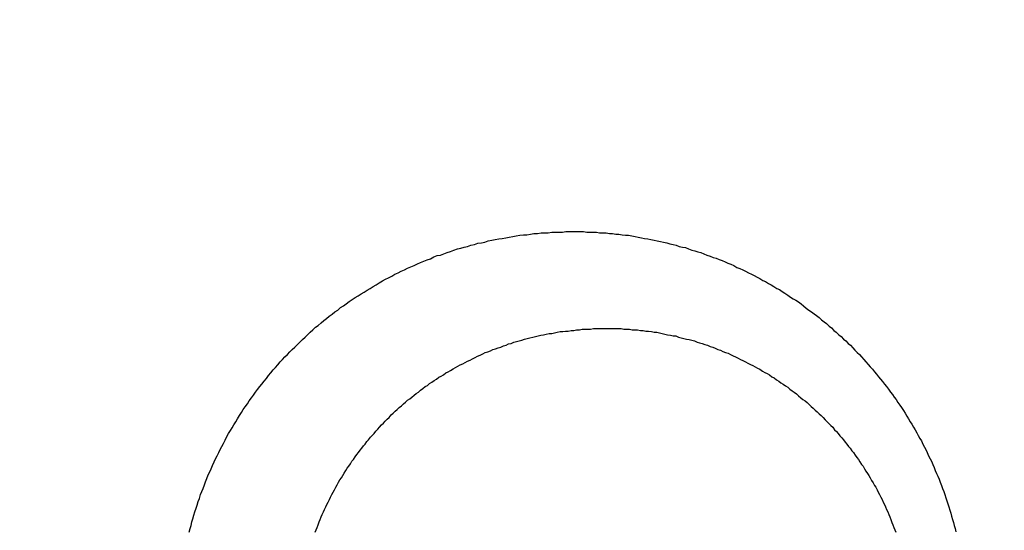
# Model space of a CAD drawing. Header units: millimetres. Extents: x -604189 to 881711, y -381903 to -7297.
# Tile 872 of 1056: x -558635 to -558619, y -165465 to -165457. Entities that reach past the tile are written whole.
import ezdxf

# ---------------------------------------------------------------- set-up
doc = ezdxf.new("R2010")
doc.units = ezdxf.units.MM
doc.header["$LTSCALE"] = 100
doc.linetypes.add('0.5_0.5', pattern=[1, 0.5, -0.5])
doc.linetypes.add('ACAD_ISO04W100', pattern=[30.5, 24, -3, 0.5, -3])
doc.layers.get('Defpoints').update_dxf_attribs({"color": 30})
doc.layers.add('OPIS', color=7, linetype='Continuous')
doc.layers.add('strop osie', color=80, linetype='ACAD_ISO04W100', lineweight=5)
doc.styles.get("Standard").update_dxf_attribs({"font": 'romans.shx', "width": 0.5})
doc.dimstyles.new('1 50', dxfattribs={"dimtxt": 150, "dimasz": 80, "dimexe": 1, "dimexo": 1, "dimgap": 20, "dimtad": 1, "dimdec": 0, "dimlfac": 0.1, "dimtxsty": 'Standard', "dimblk": 'ARCHTICK', "dimcen": 200, "dimclrd": 2, "dimadec": 1, "dimazin": 0, "dimtfac": 1, "dimtdec": 0, "dimtmove": 0, "dimatfit": 3, "dimldrblk": 'ARCHTICK', "dimfxl": 120, "dimfxlon": 1, "dimtfill": 1, "dimarcsym": 0})

# ---------------------------------------------------------------- blocks, each defined once
blk = doc.blocks.new('_ArchTick')
at = {"layer": 'strop osie', "color": 0, "const_width": 0.15}
blk.add_lwpolyline([(-0.5, -0.5), (0.5, 0.5)], dxfattribs=at)
blk = doc.blocks.new('*D3294')
at = {"layer": 'Defpoints', "color": 0, "linetype": 'ByBlock', "lineweight": 5, "transparency": 16777216}
for p in [(-595783.126, -159420.303), (-593748.924, -159420.303), (-552118.935, -179940.303)]:
    blk.add_point(p, dxfattribs=at)
at = {"layer": 'OPIS', "color": 0, "linetype": 'Continuous', "lineweight": -2, "transparency": 16777216}
for p, q in [((-595723.126, -159420.303), (-595784.126, -159420.303)), ((-595723.126, -179940.303), (-595784.126, -179940.303))]:
    blk.add_line(p, q, dxfattribs=at)
at = {"layer": 'OPIS', "color": 2, "lineweight": -2, "transparency": 16777216}
blk.add_line((-595783.126, -179940.303), (-595783.126, -159420.303), dxfattribs=at)
at = {"layer": 'OPIS', "color": 2, "linetype": 'ByBlock', "lineweight": -2, "transparency": 16777216, "xscale": 80, "yscale": 80, "zscale": 80}
for p, rotation in [((-595783.126, -159420.303), 90), ((-595783.126, -179940.303), 270)]:
    blk.add_blockref('_ArchTick', p, dxfattribs=dict(at, rotation=rotation))
at = {"layer": 'OPIS', "color": 0, "linetype": 'ByBlock', "lineweight": 13, "transparency": 16777216, "insert": (-595878.126, -169680.303), "char_height": 150, "attachment_point": 5, "rotation": 90, "bg_fill": 3, "box_fill_scale": 1.1, "bg_fill_color": 256, "bg_fill_true_color": 13158600, "bg_fill_transparency": 0}
blk.add_mtext('2052', dxfattribs=at)

msp = doc.modelspace()

# ---------------------------------------------------------------- hatches: boundary and pattern name
at = {"layer": 'OPIS', "linetype": 'ByBlock', "lineweight": 15}
h = msp.add_hatch(dxfattribs=at)
h.set_pattern_fill('ANSI37', color=0, scale=80, angle=45)
h.set_pattern_definition([(90, (-306927.96, 32475.8), (-254, 0), []), (180, (-306927.96, 32475.8), (-3e-14, -254), [])])
h.paths.add_polyline_path([(-559745.616, -168470.303), (-559845.616, -168470.303), (-559845.616, -168410.303), (-559745.616, -168410.303), (-559745.616, -168350.303), (-560845.616, -168350.303), (-560845.616, -168410.303), (-560745.616, -168410.303), (-560745.616, -168470.303, 0.267949), (-560295.616, -169249.726), (-560295.616, -169481.184, -0.414214), (-559952.679, -169824.121, -1), (-560638.553, -169824.121, -0.414214), (-560295.616, -169481.184), (-560295.616, -169249.726, -0.267949), (-560745.616, -168470.303), (-560845.616, -168470.303), (-560845.616, -168350.303), (-561118.924, -168350.303), (-561118.924, -172095.291), (-559553.922, -172095.29), (-559553.924, -168350.303), (-559745.616, -168350.303)])
h.paths.add_polyline_path([(-560989.238, -171970.288), (-560989.238, -171369.43), (-560514.238, -171369.43, -0.414232), (-560506.238, -171377.43), (-560506.238, -171961.436, -0.403374), (-560513.94, -171969.43), (-560989.238, -171969.43), (-560998.924, -171970.288)], flags=16)
h.paths.add_polyline_path([(-560569.238, -171447.43), (-560569.238, -171891.43, -0.414209), (-560619.237, -171941.43), (-560824.236, -171941.432, -0.414225), (-560874.238, -171891.432), (-560874.238, -171447.432, -0.414209), (-560824.238, -171397.432), (-560619.238, -171397.43, -0.414216)], flags=0)
h.paths.add_polyline_path([(-560754.738, -171692.272), (-560768.264, -171689.534), (-560778.52, -171674.091), (-560777.58, -171669.433), (-560791.338, -171669.433), (-560788.513, -171683.421), (-560780.618, -171695.311), (-560768.728, -171703.206), (-560754.738, -171706.031)], flags=0)
h.paths.add_polyline_path([(-560926.538, -171669.432), (-560944.038, -171669.432), (-560944.038, -171669.432), (-560938.912, -171681.806), (-560926.538, -171686.932)], flags=0)
h.paths.add_polyline_path([(-559553.926, -164304.92), (-559553.926, -164080.303), (-560998.924, -164080.303), (-560998.924, -164130.303), (-561051.758, -164130.303), (-561051.758, -164230.303), (-561112.409, -164230.303), (-561118.259, -165128.236), (-561111.758, -165130.303), (-561051.758, -165130.303), (-561051.758, -165230.303), (-560998.924, -165230.303), (-560998.924, -165930.303), (-560968.924, -165930.303), (-559691.758, -165930.303), (-559691.758, -166884.924, -0.259771), (-560368.468, -166480.303), (-560576.781, -166480.303, -0.694758), (-561118.924, -166682.141), (-561118.924, -167150.303), (-559553.924, -167150.303), (-559553.925, -165742.585, -0.501722), (-560517.887, -165023.753, -0.501722)])
h.paths.add_polyline_path([(-561051.758, -166930.303), (-561051.758, -167030.303), (-561111.758, -167030.303), (-561111.758, -166930.303)], flags=16)
h.paths.add_polyline_path([(-559553.926, -164304.92, 0.501722), (-560517.887, -165023.753, 0.501722), (-559553.925, -165742.585)], flags=17)
h.paths.add_polyline_path([(-559017.887, -165023.753, 0.331805), (-559553.926, -164304.92), (-559553.925, -165742.585, 0.331804)], flags=17)
h.paths.add_polyline_path([(-558393.92, -165930.303), (-559553.925, -165930.303), (-559553.924, -167030.303), (-558393.92, -167030.303)])
edge = h.paths.add_edge_path(flags=16)
edge.add_ellipse((-558869.257, -166529.058), major_axis=(0, 174.945), ratio=0.835608, start_angle=0, end_angle=180, ccw=False)
edge.add_line((-558869.023, -166354.089), (-558868.837, -166354.113))
edge.add_line((-558868.837, -166354.113), (-558551.758, -166354.113))
edge.add_ellipse((-558534.042, -166361.126), major_axis=(0, 22.068), ratio=0.905257, start_angle=0, end_angle=83.7318, ccw=False)
edge.add_line((-558534.042, -166339.058), (-558415.442, -166339.058))
edge.add_line((-558415.442, -166339.058), (-558415.442, -166719.058))
edge.add_line((-558415.442, -166719.058), (-558534.042, -166719.058))
edge.add_ellipse((-558534.042, -166696.99), major_axis=(0, 22.068), ratio=0.905257, start_angle=108.5291, end_angle=180, ccw=False)
edge.add_line((-558552.984, -166704.003), (-558869.257, -166704.003))
edge = h.paths.add_edge_path(flags=16)
edge.add_ellipse((-558655.149, -165473.071), major_axis=(119.577, 0), ratio=0.9754616, start_angle=134.53493, end_angle=225.46507, ccw=False)
edge.add_ellipse((-558571.362, -165553.094), major_axis=(-236.828, 0), ratio=0.9754616, start_angle=293.07706, end_angle=315.06459, ccw=False)
edge.add_ellipse((-558581.121, -165519.064), major_axis=(-200.962, 0), ratio=0.9754616, start_angle=268.86913, end_angle=294.41602, ccw=False)
edge.add_line((-558577.155, -165323.071), (-558434.725, -165323.071))
edge.add_line((-558434.725, -165323.071), (-558434.725, -165623.07))
edge.add_line((-558434.725, -165623.07), (-558577.155, -165623.07))
edge.add_ellipse((-558581.121, -165427.077), major_axis=(200.962, 0), ratio=0.9754616, start_angle=245.58398, end_angle=271.13087, ccw=False)
edge.add_ellipse((-558571.362, -165393.047), major_axis=(-236.828, 0), ratio=0.9754616, start_angle=404.93541, end_angle=426.92294, ccw=False)
h.paths.add_polyline_path([(-559691.758, -166075.303), (-560476.988, -166075.303, 0.131652), (-560368.468, -166480.303), (-559691.758, -166480.303)], flags=17)
h.paths.add_polyline_path([(-560476.988, -166075.303), (-559691.758, -166075.303), (-559691.758, -165930.303), (-560991.758, -165930.303), (-561051.758, -165930.303), (-561051.758, -166030.303), (-561118.924, -166030.303), (-561118.924, -166278.466, -0.694758), (-560576.781, -166480.303), (-560368.468, -166480.303, -0.131652)], flags=17)
h.paths.add_polyline_path([(-571773.92, -161590.543), (-574108.188, -161590.543), (-574098.917, -166615.286), (-571773.92, -166615.284)])
h.paths.add_polyline_path([(-559933.216, -164919.201), (-558639.203, -164919.201), (-558639.203, -164793.34), (-559933.216, -164793.34)], flags=25)
h.paths.add_polyline_path([(-560038.72, -166687.588), (-559732.99, -166687.588), (-559732.99, -166284.59), (-560038.72, -166284.59)], flags=25)
h.paths.add_polyline_path([(-559928.871, -165007.1), (-559413.75, -165007.1), (-559413.75, -164907.76), (-559928.871, -164907.76)], flags=9)
h.paths.add_polyline_path([(-559933.216, -164919.201), (-558639.203, -164919.201), (-558639.203, -164793.34), (-559933.216, -164793.34)], flags=25)
h.paths.add_polyline_path([(-560330.859, -165014.578), (-559994.182, -165014.578), (-559994.182, -164899.195), (-560330.859, -164899.195)], flags=24)
h.paths.add_polyline_path([(-560290.204, -164902.837), (-560108.354, -164902.837), (-560108.354, -164804.807), (-560290.204, -164804.807)], flags=24)
h.paths.add_polyline_path([(-560498.866, -166997.342), (-559983.744, -166997.342), (-559983.744, -166898.002), (-560498.866, -166898.002)], flags=24)
h.paths.add_polyline_path([(-560498.79, -166887.342), (-559655.724, -166887.342), (-559655.724, -166788.002), (-560498.79, -166788.002)], flags=24)
h.paths.add_polyline_path([(-560900.853, -167004.82), (-560564.177, -167004.82), (-560564.177, -166889.437), (-560900.853, -166889.437)], flags=24)
h.paths.add_polyline_path([(-560860.199, -166893.079), (-560678.349, -166893.079), (-560678.349, -166795.049), (-560860.199, -166795.049)], flags=24)
h.paths.add_polyline_path([(-560525.168, -170610.564), (-560010.047, -170610.564), (-560010.047, -170511.224), (-560525.168, -170511.224)], flags=24)
h.paths.add_polyline_path([(-560529.513, -170522.665), (-559444.307, -170522.665), (-559444.307, -170396.804), (-560529.513, -170396.804)], flags=9)
h.paths.add_polyline_path([(-560927.156, -170618.042), (-560590.479, -170618.042), (-560590.479, -170502.659), (-560927.156, -170502.659)], flags=24)
h.paths.add_polyline_path([(-560886.501, -170506.301), (-560704.651, -170506.301), (-560704.651, -170408.271), (-560886.501, -170408.271)], flags=24)
h.paths.add_polyline_path([(-560065.3, -168940.358), (-560065.3, -168600.658), (-560513.076, -168600.658), (-560513.076, -168940.358)], flags=24)
h.paths.add_polyline_path([(-559111.526, -164087.386), (-558760.99, -164087.386), (-558760.815, -164093.192), (-558760.644, -164098.997), (-558760.476, -164104.803), (-558760.311, -164110.608), (-558760.15, -164116.414), (-558759.991, -164122.22), (-558759.835, -164128.025), (-558759.683, -164133.831), (-558759.534, -164139.637), (-558759.387, -164145.443), (-558759.244, -164151.25), (-558759.104, -164157.056), (-558758.967, -164162.862), (-558758.833, -164168.669), (-558758.702, -164174.475), (-558758.575, -164180.282), (-558758.45, -164186.088), (-558758.328, -164191.895), (-558758.21, -164197.701), (-558758.094, -164203.508), (-558757.982, -164209.315), (-558757.872, -164215.122), (-558757.766, -164220.929), (-558757.663, -164226.736), (-558757.563, -164232.543), (-558757.465, -164238.35), (-558757.371, -164244.157), (-558757.28, -164249.965), (-558757.192, -164255.772), (-558757.107, -164261.579), (-558757.025, -164267.387), (-558756.946, -164273.194), (-558756.87, -164279.001), (-558756.797, -164284.809), (-558756.728, -164290.616), (-558756.661, -164296.424), (-558756.598, -164302.232), (-558756.538, -164308.039), (-558756.482, -164313.847), (-558756.428, -164319.654), (-558756.378, -164325.462), (-558756.332, -164331.27), (-558756.288, -164337.078), (-558756.248, -164342.885), (-558756.212, -164348.693), (-558756.178, -164354.501), (-558756.147, -164360.309), (-558756.118, -164366.117), (-558756.091, -164371.925), (-558756.066, -164377.733), (-558756.042, -164383.541), (-558756.02, -164389.348), (-558756.004, -164395.156), (-558755.999, -164400.964), (-558756.007, -164406.772), (-558756.031, -164412.58), (-558756.073, -164418.388), (-558756.132, -164424.195), (-558756.21, -164430.003), (-558756.308, -164435.81), (-558756.425, -164441.617), (-558756.562, -164447.423), (-558756.72, -164453.229), (-558756.898, -164459.034), (-558757.098, -164464.838), (-558757.32, -164470.642), (-558757.565, -164476.445), (-558757.837, -164482.247), (-558758.138, -164488.047), (-558758.47, -164493.845), (-558758.837, -164499.642), (-558759.241, -164505.435), (-558759.684, -164511.226), (-558760.175, -164517.014), (-558760.725, -164522.795), (-558761.35, -164528.569), (-558762.06, -164534.333), (-558762.874, -164540.084), (-558763.809, -164545.816), (-558764.883, -164551.524), (-558766.116, -164557.201), (-558767.538, -164562.832), (-558769.177, -164568.402), (-558771.062, -164573.894), (-558773.233, -164579.28), (-558775.735, -164584.521), (-558778.61, -164589.566), (-558781.897, -164594.354), (-558785.628, -164598.798), (-558789.808, -164602.827), (-558794.374, -164606.413), (-558799.255, -164609.556), (-558804.382, -164612.284), (-558809.694, -164614.629), (-558815.143, -164616.63), (-558820.694, -164618.326), (-558826.325, -164619.753), (-558832.011, -164620.95), (-558837.732, -164621.95), (-558843.479, -164622.786), (-558849.244, -164623.49), (-558855.021, -164624.092), (-558860.805, -164624.612), (-558866.595, -164625.056), (-558872.391, -164625.431), (-558878.19, -164625.744), (-558883.993, -164625.999), (-558889.798, -164626.204), (-558895.604, -164626.363), (-558901.411, -164626.484), (-558907.218, -164626.57), (-558913.026, -164626.629), (-558918.834, -164626.664), (-558924.642, -164626.683), (-558930.45, -164626.69), (-558936.258, -164626.691), (-558941.521, -164626.69), (-558946.785, -164626.685), (-558952.048, -164626.672), (-558957.312, -164626.645), (-558962.575, -164626.602), (-558967.838, -164626.537), (-558973.1, -164626.447), (-558978.362, -164626.327), (-558983.623, -164626.174), (-558988.883, -164625.983), (-558994.142, -164625.75), (-558999.398, -164625.47), (-559004.651, -164625.141), (-559009.9, -164624.756), (-559015.145, -164624.311), (-559020.383, -164623.802), (-559025.614, -164623.22), (-559030.834, -164622.543), (-559036.037, -164621.747), (-559041.216, -164620.812), (-559046.364, -164619.713), (-559051.466, -164618.424), (-559056.508, -164616.915), (-559061.47, -164615.16), (-559066.326, -164613.131), (-559071.043, -164610.799), (-559075.583, -164608.137), (-559079.894, -164605.121), (-559083.925, -164601.738), (-559087.622, -164597.995), (-559090.945, -164593.918), (-559093.905, -164589.566), (-559096.527, -164585.003), (-559098.839, -164580.275), (-559100.873, -164575.422), (-559102.662, -164570.472), (-559104.238, -164565.45), (-559105.625, -164560.373), (-559106.843, -164555.253), (-559107.915, -164550.1), (-559108.86, -164544.923), (-559109.695, -164539.726), (-559110.431, -164534.514), (-559111.082, -164529.291), (-559111.66, -164524.059), (-559112.176, -164518.821), (-559112.639, -164513.578), (-559113.058, -164508.331), (-559113.442, -164503.082), (-559113.794, -164497.83), (-559114.116, -164492.577), (-559114.412, -164487.322), (-559114.682, -164482.065), (-559114.93, -164476.808), (-559115.157, -164471.549), (-559115.363, -164466.29), (-559115.551, -164461.03), (-559115.72, -164455.769), (-559115.872, -164450.508), (-559116.007, -164445.246), (-559116.125, -164439.984), (-559116.227, -164434.721), (-559116.313, -164429.459), (-559116.383, -164424.196), (-559116.438, -164418.933), (-559116.477, -164413.669), (-559116.503, -164408.406), (-559116.515, -164403.142), (-559116.515, -164397.879), (-559116.505, -164392.616), (-559116.488, -164387.352), (-559116.467, -164382.089), (-559116.445, -164376.825), (-559116.422, -164371.562), (-559116.398, -164366.299), (-559116.372, -164361.035), (-559116.344, -164355.772), (-559116.314, -164350.508), (-559116.282, -164345.245), (-559116.247, -164339.982), (-559116.21, -164334.718), (-559116.169, -164329.455), (-559116.126, -164324.192), (-559116.08, -164318.929), (-559116.032, -164313.665), (-559115.98, -164308.402), (-559115.926, -164303.139), (-559115.87, -164297.876), (-559115.811, -164292.613), (-559115.749, -164287.35), (-559115.684, -164282.087), (-559115.617, -164276.824), (-559115.547, -164271.561), (-559115.475, -164266.298), (-559115.4, -164261.035), (-559115.323, -164255.772), (-559115.244, -164250.509), (-559115.161, -164245.246), (-559115.077, -164239.984), (-559114.99, -164234.721), (-559114.9, -164229.458), (-559114.808, -164224.196), (-559114.713, -164218.933), (-559114.616, -164213.67), (-559114.517, -164208.408), (-559114.415, -164203.145), (-559114.31, -164197.883), (-559114.203, -164192.621), (-559114.093, -164187.358), (-559113.981, -164182.096), (-559113.866, -164176.834), (-559113.749, -164171.572), (-559113.629, -164166.31), (-559113.506, -164161.048), (-559113.382, -164155.786), (-559113.254, -164150.524), (-559113.124, -164145.262), (-559112.991, -164140), (-559112.856, -164134.739), (-559112.719, -164129.477), (-559112.578, -164124.215), (-559112.436, -164118.954), (-559112.29, -164113.692), (-559112.142, -164108.431), (-559111.992, -164103.17), (-559111.839, -164097.908), (-559111.684, -164092.647)])
edge = h.paths.add_edge_path()
edge.add_line((-558393.92, -164080.303), (-559553.926, -164080.303))
edge.add_line((-559553.926, -164080.303), (-559553.926, -164304.92))
edge.add_arc((-559767.887, -165023.753), 750, 0, 73.424314, ccw=False)
edge.add_arc((-559767.887, -165023.753), 750, -73.424255, 0, ccw=False)
edge.add_line((-559553.925, -165742.585), (-559553.925, -165830.303))
edge.add_line((-559553.925, -165830.303), (-558393.92, -165830.303))
edge.add_line((-558393.92, -165830.303), (-558393.92, -164080.303))

# ---------------------------------------------------------------- next in the draw order: dimensions: what is measured, and where the dimension line sits
at = {"layer": 'OPIS', "color": 0, "linetype": 'ByBlock', "lineweight": 13}
dim = msp.add_linear_dim(base=(-595783.126, -159420.303), p1=(-552118.935, -179940.303), p2=(-593748.924, -159420.303), angle=90, dimstyle='1 50', override={"dimtmove": 1, "dimfxl": 60, "dimarcsym": 1}, dxfattribs=at)
dim.commit()
dim.dimension.update_dxf_attribs({"geometry": '*D3294', "text_midpoint": (-595878.126, -169680.303)})

# ---------------------------------------------------------------- next in the draw order: hatches: boundary and pattern name
at = {"layer": 'OPIS', "linetype": '0.5_0.5', "lineweight": 13}
h = msp.add_hatch(dxfattribs=at)
h.set_pattern_fill('ANSI37', color=0, scale=130)
h.set_pattern_definition([(45, (-597218.54, 256668.8), (-291.85832, 291.85832), []), (135, (-597218.54, 256668.8), (-291.85832, -291.85832), [])])
edge = h.paths.add_edge_path(flags=16)
edge.add_line((-570958.916, -168985.281), (-571058.916, -168985.281))
edge.add_line((-571058.916, -168985.281), (-572598.916, -168985.281))
edge.add_line((-572598.916, -168985.281), (-572598.915, -170470.3))
edge.add_line((-572598.915, -170470.3), (-570825.763, -170470.3))
edge.add_arc((-570508.916, -170339.099), 342.937, 180, 202.49364, ccw=False)
edge.add_arc((-570508.916, -170339.099), 342.937, 90, 180, ccw=False)
edge.add_line((-570508.916, -169996.163), (-570508.916, -169764.704))
edge.add_arc((-570058.916, -168985.281), 900, 180, 240, ccw=False)
edge = h.paths.add_edge_path(flags=17)
edge.add_line((-569358.915, -170085.281), (-569358.916, -168985.281))
edge.add_line((-569358.916, -168985.281), (-569358.917, -168985.281))
edge.add_line((-569358.917, -168985.281), (-569958.916, -168985.281))
edge.add_line((-569958.916, -168985.281), (-570058.916, -168985.281))
edge.add_line((-570058.916, -168985.281), (-570058.916, -168925.281))
edge.add_line((-570058.916, -168925.281), (-569958.916, -168925.281))
edge.add_line((-569958.916, -168925.281), (-569958.916, -168865.281))
edge.add_line((-569958.916, -168865.281), (-569358.916, -168865.281))
edge.add_line((-569358.916, -168865.281), (-569358.917, -166865.281))
edge.add_line((-569358.917, -166865.281), (-574098.917, -166865.286))
edge.add_line((-574098.917, -166865.286), (-574098.914, -171970.3))
edge.add_line((-574098.914, -171970.3), (-572608.913, -171970.3))
edge.add_line((-572608.913, -171970.3), (-571504.913, -170590.3))
edge.add_line((-571504.913, -170590.3), (-572718.915, -170590.3))
edge.add_line((-572718.915, -170590.3), (-572718.916, -168865.281))
edge.add_line((-572718.916, -168865.281), (-571058.916, -168865.281))
edge.add_line((-571058.916, -168865.281), (-571058.916, -168925.281))
edge.add_line((-571058.916, -168925.281), (-570958.916, -168925.281))
edge.add_line((-570958.916, -168925.281), (-570958.916, -168985.281))
edge.add_arc((-570058.916, -168985.281), 900, 180, 240)
edge.add_line((-570508.916, -169764.704), (-570508.916, -169996.163))
edge.add_arc((-570508.916, -170339.099), 342.937, 0, 90, ccw=False)
edge.add_arc((-570508.916, -170339.099), 342.937, 208.97989, 360, ccw=False)
edge.add_line((-570808.913, -170505.253), (-570808.913, -171171.086))
edge.add_arc((-570808.913, -171220.3), 49.214, 0, 90, ccw=False)
edge.add_arc((-570808.913, -171220.3), 49.214, 270, 360, ccw=False)
edge.add_line((-570808.913, -171269.514), (-570808.913, -171970.3))
edge.add_line((-570808.913, -171970.3), (-569358.914, -171970.3))
edge.add_line((-569358.914, -171970.3), (-569358.915, -170085.281))
h.paths.add_polyline_path([(-561118.924, -159870.303), (-590334.655, -159870.303), (-590334.655, -161470.303), (-562318.924, -161470.303), (-562318.924, -172095.292), (-561118.924, -172095.291), (-561118.924, -168350.303), (-552073.919, -168350.303), (-552073.92, -167150.303), (-561118.924, -167150.303)])
h.paths.add_polyline_path([(-572856.927, -169813.68), (-569451.07, -169813.68), (-569451.07, -169408.68), (-572856.927, -169408.68)], flags=16)

# ---------------------------------------------------------------- next in the draw order: linework, layer by layer
at = {"color": 0}
for points in [[(-558632.557, -165465.175, 0), (-558632.542, -165465.115, 0), (-558632.527, -165465.065, 0), (-558632.512, -165465.005, 0), (-558632.496, -165464.955, 0), (-558632.48, -165464.895, 0), (-558632.463, -165464.845, 0), (-558632.446, -165464.785, 0), (-558632.428, -165464.735, 0), (-558632.41, -165464.675, 0), (-558632.391, -165464.625, 0), (-558632.372, -165464.565, 0), (-558632.352, -165464.515, 0), (-558632.332, -165464.465, 0), (-558632.311, -165464.405, 0), (-558632.29, -165464.355, 0), (-558632.269, -165464.305, 0), (-558632.247, -165464.245, 0), (-558632.224, -165464.195, 0), (-558632.201, -165464.145, 0), (-558632.178, -165464.095, 0), (-558632.154, -165464.035, 0), (-558632.129, -165463.985, 0), (-558632.105, -165463.935, 0), (-558632.079, -165463.885, 0), (-558632.054, -165463.835, 0), (-558632.028, -165463.785, 0), (-558632.001, -165463.735, 0), (-558631.974, -165463.685, 0), (-558631.947, -165463.625, 0), (-558631.919, -165463.575, 0), (-558631.89, -165463.525, 0), (-558631.861, -165463.485, 0), (-558631.832, -165463.435, 0), (-558631.803, -165463.385, 0), (-558631.772, -165463.335, 0), (-558631.742, -165463.285, 0), (-558631.711, -165463.235, 0), (-558631.68, -165463.185, 0), (-558631.648, -165463.145, 0), (-558631.615, -165463.095, 0), (-558631.583, -165463.045, 0), (-558631.55, -165462.995, 0), (-558631.516, -165462.955, 0), (-558631.482, -165462.905, 0), (-558631.448, -165462.865, 0), (-558631.413, -165462.815, 0), (-558631.378, -165462.775, 0), (-558631.343, -165462.725, 0), (-558631.307, -165462.685, 0), (-558631.271, -165462.635, 0), (-558631.234, -165462.595, 0), (-558631.197, -165462.545, 0), (-558631.159, -165462.505, 0), (-558631.121, -165462.465, 0), (-558631.083, -165462.415, 0), (-558631.045, -165462.375, 0), (-558631.006, -165462.335, 0), (-558630.966, -165462.295, 0), (-558630.927, -165462.255, 0), (-558630.887, -165462.215, 0), (-558630.846, -165462.175, 0), (-558630.805, -165462.135, 0), (-558630.764, -165462.095, 0), (-558630.723, -165462.055, 0), (-558630.681, -165462.015, 0), (-558630.639, -165461.975, 0), (-558630.596, -165461.935, 0), (-558630.553, -165461.895, 0), (-558630.51, -165461.855, 0), (-558630.466, -165461.825, 0), (-558630.422, -165461.785, 0), (-558630.378, -165461.745, 0), (-558630.334, -165461.715, 0), (-558630.289, -165461.675, 0), (-558630.243, -165461.645, 0), (-558630.198, -165461.605, 0), (-558630.152, -165461.575, 0), (-558630.106, -165461.535, 0), (-558630.059, -165461.505, 0), (-558630.013, -165461.475, 0), (-558629.965, -165461.435, 0), (-558629.918, -165461.405, 0), (-558629.87, -165461.375, 0), (-558629.822, -165461.345, 0), (-558629.774, -165461.315, 0), (-558629.726, -165461.285, 0), (-558629.677, -165461.255, 0), (-558629.628, -165461.225, 0), (-558629.579, -165461.195, 0), (-558629.529, -165461.165, 0), (-558629.479, -165461.135, 0), (-558629.429, -165461.105, 0), (-558629.379, -165461.075, 0), (-558629.328, -165461.055, 0), (-558629.277, -165461.025, 0), (-558629.226, -165460.995, 0), (-558629.175, -165460.975, 0), (-558629.123, -165460.945, 0), (-558629.072, -165460.925, 0), (-558629.02, -165460.895, 0), (-558628.967, -165460.875, 0), (-558628.915, -165460.855, 0), (-558628.862, -165460.825, 0), (-558628.809, -165460.805, 0), (-558628.756, -165460.785, 0), (-558628.703, -165460.765, 0), (-558628.649, -165460.745, 0), (-558628.596, -165460.715, 0), (-558628.542, -165460.695, 0), (-558628.488, -165460.685, 0), (-558628.434, -165460.665, 0), (-558628.379, -165460.645, 0), (-558628.325, -165460.625, 0), (-558628.27, -165460.605, 0), (-558628.215, -165460.585, 0), (-558628.16, -165460.575, 0), (-558628.105, -165460.555, 0), (-558628.049, -165460.545, 0), (-558627.994, -165460.525, 0), (-558627.938, -165460.515, 0), (-558627.882, -165460.495, 0), (-558627.826, -165460.485, 0), (-558627.77, -165460.475, 0), (-558627.714, -165460.455, 0), (-558627.658, -165460.445, 0), (-558627.601, -165460.435, 0), (-558627.545, -165460.425, 0), (-558627.488, -165460.415, 0), (-558627.431, -165460.405, 0), (-558627.375, -165460.395, 0), (-558627.318, -165460.385, 0), (-558627.261, -165460.375, 0), (-558627.204, -165460.365, 0), (-558627.146, -165460.355, 0), (-558627.089, -165460.355, 0), (-558627.032, -165460.345, 0), (-558626.975, -165460.335, 0), (-558626.917, -165460.335, 0), (-558626.86, -165460.325, 0), (-558626.802, -165460.325, 0), (-558626.745, -165460.325, 0), (-558626.687, -165460.315, 0), (-558626.63, -165460.315, 0), (-558626.572, -165460.315, 0), (-558626.514, -165460.315, 0), (-558626.457, -165460.305, 0), (-558626.399, -165460.305, 0), (-558626.341, -165460.305, 0), (-558626.284, -165460.305, 0), (-558626.226, -165460.305, 0)], [(-558626.226, -165460.305, 0), (-558626.173, -165460.305, 0), (-558626.121, -165460.315, 0), (-558626.069, -165460.315, 0), (-558626.016, -165460.315, 0), (-558625.964, -165460.315, 0), (-558625.911, -165460.325, 0), (-558625.859, -165460.325, 0), (-558625.807, -165460.325, 0), (-558625.754, -165460.335, 0), (-558625.702, -165460.335, 0), (-558625.65, -165460.345, 0), (-558625.598, -165460.345, 0), (-558625.546, -165460.355, 0), (-558625.493, -165460.365, 0), (-558625.442, -165460.365, 0), (-558625.39, -165460.375, 0), (-558625.338, -165460.385, 0), (-558625.286, -165460.395, 0), (-558625.234, -165460.405, 0), (-558625.183, -165460.415, 0), (-558625.131, -165460.425, 0), (-558625.08, -165460.435, 0), (-558625.029, -165460.445, 0), (-558624.977, -165460.455, 0), (-558624.926, -165460.465, 0), (-558624.875, -165460.475, 0), (-558624.824, -165460.485, 0), (-558624.773, -165460.505, 0), (-558624.723, -165460.515, 0), (-558624.672, -165460.525, 0), (-558624.622, -165460.545, 0), (-558624.571, -165460.555, 0), (-558624.521, -165460.565, 0), (-558624.471, -165460.585, 0), (-558624.421, -165460.605, 0), (-558624.371, -165460.615, 0), (-558624.322, -165460.635, 0), (-558624.272, -165460.645, 0), (-558624.223, -165460.665, 0), (-558624.173, -165460.685, 0), (-558624.124, -165460.705, 0), (-558624.075, -165460.725, 0), (-558624.026, -165460.735, 0), (-558623.978, -165460.755, 0), (-558623.929, -165460.775, 0), (-558623.881, -165460.795, 0), (-558623.833, -165460.815, 0), (-558623.785, -165460.835, 0), (-558623.737, -165460.855, 0), (-558623.69, -165460.885, 0), (-558623.642, -165460.905, 0), (-558623.595, -165460.925, 0), (-558623.548, -165460.945, 0), (-558623.501, -165460.975, 0), (-558623.454, -165460.995, 0), (-558623.408, -165461.015, 0), (-558623.361, -165461.045, 0), (-558623.315, -165461.065, 0), (-558623.269, -165461.095, 0), (-558623.224, -165461.115, 0), (-558623.178, -165461.145, 0), (-558623.133, -165461.165, 0), (-558623.088, -165461.195, 0), (-558623.043, -165461.225, 0), (-558622.998, -165461.245, 0), (-558622.954, -165461.275, 0), (-558622.91, -165461.305, 0), (-558622.866, -165461.335, 0), (-558622.822, -165461.365, 0), (-558622.779, -165461.395, 0), (-558622.736, -165461.415, 0), (-558622.693, -165461.445, 0), (-558622.65, -165461.475, 0), (-558622.608, -165461.505, 0), (-558622.565, -165461.545, 0), (-558622.523, -165461.575, 0), (-558622.482, -165461.605, 0), (-558622.44, -165461.635, 0), (-558622.399, -165461.665, 0), (-558622.358, -165461.695, 0), (-558622.317, -165461.735, 0), (-558622.277, -165461.765, 0), (-558622.237, -165461.795, 0), (-558622.197, -165461.835, 0), (-558622.158, -165461.865, 0), (-558622.118, -165461.905, 0), (-558622.079, -165461.935, 0), (-558622.04, -165461.975, 0), (-558622.002, -165462.005, 0), (-558621.964, -165462.045, 0), (-558621.926, -165462.075, 0), (-558621.888, -165462.115, 0), (-558621.851, -165462.145, 0), (-558621.814, -165462.185, 0), (-558621.778, -165462.225, 0), (-558621.741, -165462.265, 0), (-558621.705, -165462.295, 0), (-558621.669, -165462.335, 0), (-558621.634, -165462.375, 0), (-558621.599, -165462.415, 0), (-558621.564, -165462.455, 0), (-558621.529, -165462.495, 0), (-558621.495, -165462.535, 0), (-558621.461, -165462.575, 0), (-558621.428, -165462.615, 0), (-558621.395, -165462.655, 0), (-558621.362, -165462.695, 0), (-558621.329, -165462.735, 0), (-558621.297, -165462.775, 0), (-558621.265, -165462.815, 0), (-558621.234, -165462.855, 0), (-558621.203, -165462.905, 0), (-558621.172, -165462.945, 0), (-558621.142, -165462.985, 0), (-558621.111, -165463.025, 0), (-558621.082, -165463.075, 0), (-558621.052, -165463.115, 0), (-558621.023, -165463.155, 0), (-558620.994, -165463.205, 0), (-558620.966, -165463.245, 0), (-558620.938, -165463.295, 0), (-558620.91, -165463.335, 0), (-558620.883, -165463.385, 0), (-558620.856, -165463.425, 0), (-558620.83, -165463.475, 0), (-558620.803, -165463.515, 0), (-558620.778, -165463.565, 0), (-558620.752, -165463.605, 0), (-558620.727, -165463.655, 0), (-558620.702, -165463.695, 0), (-558620.678, -165463.745, 0), (-558620.654, -165463.795, 0), (-558620.631, -165463.835, 0), (-558620.607, -165463.885, 0), (-558620.585, -165463.935, 0), (-558620.562, -165463.985, 0), (-558620.54, -165464.025, 0), (-558620.518, -165464.075, 0), (-558620.497, -165464.125, 0), (-558620.476, -165464.175, 0), (-558620.456, -165464.225, 0), (-558620.436, -165464.265, 0), (-558620.416, -165464.315, 0), (-558620.397, -165464.365, 0), (-558620.378, -165464.415, 0), (-558620.359, -165464.465, 0), (-558620.341, -165464.515, 0), (-558620.324, -165464.565, 0), (-558620.306, -165464.615, 0), (-558620.29, -165464.665, 0), (-558620.273, -165464.715, 0), (-558620.257, -165464.765, 0), (-558620.242, -165464.815, 0), (-558620.226, -165464.865, 0), (-558620.212, -165464.915, 0), (-558620.197, -165464.965, 0), (-558620.183, -165465.015, 0), (-558620.17, -165465.065, 0), (-558620.157, -165465.115, 0), (-558620.144, -165465.165, 0)], [(-558630.518, -165465.175, 0), (-558630.502, -165465.135, 0), (-558630.486, -165465.095, 0), (-558630.47, -165465.055, 0), (-558630.453, -165465.005, 0), (-558630.436, -165464.965, 0), (-558630.419, -165464.925, 0), (-558630.401, -165464.885, 0), (-558630.383, -165464.845, 0), (-558630.365, -165464.805, 0), (-558630.346, -165464.765, 0), (-558630.327, -165464.725, 0), (-558630.307, -165464.685, 0), (-558630.287, -165464.645, 0), (-558630.267, -165464.605, 0), (-558630.246, -165464.565, 0), (-558630.225, -165464.525, 0), (-558630.204, -165464.485, 0), (-558630.183, -165464.445, 0), (-558630.161, -165464.405, 0), (-558630.138, -165464.365, 0), (-558630.116, -165464.325, 0), (-558630.092, -165464.295, 0), (-558630.069, -165464.255, 0), (-558630.045, -165464.215, 0), (-558630.021, -165464.175, 0), (-558629.997, -165464.135, 0), (-558629.972, -165464.105, 0), (-558629.947, -165464.065, 0), (-558629.922, -165464.025, 0), (-558629.896, -165463.995, 0), (-558629.87, -165463.955, 0), (-558629.844, -165463.915, 0), (-558629.817, -165463.885, 0), (-558629.79, -165463.845, 0), (-558629.763, -165463.815, 0), (-558629.735, -165463.775, 0), (-558629.708, -165463.745, 0), (-558629.679, -165463.705, 0), (-558629.651, -165463.675, 0), (-558629.622, -165463.635, 0), (-558629.593, -165463.605, 0), (-558629.564, -165463.575, 0), (-558629.534, -165463.535, 0), (-558629.504, -165463.505, 0), (-558629.473, -165463.475, 0), (-558629.443, -165463.435, 0), (-558629.412, -165463.405, 0), (-558629.381, -165463.375, 0), (-558629.349, -165463.345, 0), (-558629.318, -165463.315, 0), (-558629.286, -165463.275, 0), (-558629.253, -165463.245, 0), (-558629.221, -165463.215, 0), (-558629.188, -165463.185, 0), (-558629.155, -165463.155, 0), (-558629.121, -165463.125, 0), (-558629.088, -165463.095, 0), (-558629.054, -165463.065, 0), (-558629.02, -165463.035, 0), (-558628.985, -165463.015, 0), (-558628.95, -165462.985, 0), (-558628.915, -165462.955, 0), (-558628.88, -165462.925, 0), (-558628.845, -165462.905, 0), (-558628.809, -165462.875, 0), (-558628.773, -165462.845, 0), (-558628.737, -165462.815, 0), (-558628.7, -165462.795, 0), (-558628.664, -165462.765, 0), (-558628.627, -165462.745, 0), (-558628.59, -165462.715, 0), (-558628.552, -165462.695, 0), (-558628.515, -165462.665, 0), (-558628.477, -165462.645, 0), (-558628.439, -165462.625, 0), (-558628.401, -165462.595, 0), (-558628.362, -165462.575, 0), (-558628.324, -165462.555, 0), (-558628.285, -165462.525, 0), (-558628.246, -165462.505, 0), (-558628.207, -165462.485, 0), (-558628.167, -165462.465, 0), (-558628.128, -165462.445, 0), (-558628.088, -165462.425, 0), (-558628.048, -165462.405, 0), (-558628.008, -165462.385, 0), (-558627.967, -165462.365, 0), (-558627.927, -165462.345, 0), (-558627.886, -165462.325, 0), (-558627.845, -165462.305, 0), (-558627.804, -165462.285, 0), (-558627.763, -165462.265, 0), (-558627.721, -165462.255, 0), (-558627.68, -165462.235, 0), (-558627.638, -165462.215, 0), (-558627.596, -165462.205, 0), (-558627.554, -165462.185, 0), (-558627.512, -165462.175, 0), (-558627.469, -165462.155, 0), (-558627.427, -165462.145, 0), (-558627.384, -165462.125, 0), (-558627.342, -165462.115, 0), (-558627.299, -165462.095, 0), (-558627.256, -165462.085, 0), (-558627.212, -165462.075, 0), (-558627.169, -165462.065, 0), (-558627.126, -165462.045, 0), (-558627.082, -165462.035, 0), (-558627.039, -165462.025, 0), (-558626.995, -165462.015, 0), (-558626.951, -165462.005, 0), (-558626.907, -165461.995, 0), (-558626.863, -165461.985, 0), (-558626.819, -165461.975, 0), (-558626.775, -165461.965, 0), (-558626.73, -165461.955, 0), (-558626.686, -165461.955, 0), (-558626.642, -165461.945, 0), (-558626.597, -165461.935, 0), (-558626.552, -165461.925, 0), (-558626.508, -165461.925, 0), (-558626.463, -165461.915, 0), (-558626.418, -165461.915, 0), (-558626.373, -165461.905, 0), (-558626.329, -165461.905, 0), (-558626.284, -165461.895, 0), (-558626.239, -165461.895, 0), (-558626.194, -165461.885, 0), (-558626.149, -165461.885, 0), (-558626.103, -165461.885, 0), (-558626.058, -165461.885, 0), (-558626.013, -165461.875, 0), (-558625.968, -165461.875, 0), (-558625.923, -165461.875, 0), (-558625.878, -165461.875, 0), (-558625.833, -165461.875, 0), (-558625.787, -165461.875, 0), (-558625.742, -165461.875, 0), (-558625.697, -165461.875, 0)], [(-558625.697, -165461.875, 0), (-558625.652, -165461.875, 0), (-558625.608, -165461.875, 0), (-558625.563, -165461.875, 0), (-558625.518, -165461.885, 0), (-558625.474, -165461.885, 0), (-558625.429, -165461.885, 0), (-558625.385, -165461.895, 0), (-558625.34, -165461.895, 0), (-558625.296, -165461.895, 0), (-558625.251, -165461.905, 0), (-558625.207, -165461.905, 0), (-558625.162, -165461.915, 0), (-558625.118, -165461.915, 0), (-558625.074, -165461.925, 0), (-558625.03, -165461.935, 0), (-558624.986, -165461.935, 0), (-558624.942, -165461.945, 0), (-558624.898, -165461.955, 0), (-558624.854, -165461.965, 0), (-558624.81, -165461.975, 0), (-558624.766, -165461.985, 0), (-558624.723, -165461.995, 0), (-558624.679, -165461.995, 0), (-558624.636, -165462.015, 0), (-558624.592, -165462.025, 0), (-558624.549, -165462.035, 0), (-558624.506, -165462.045, 0), (-558624.463, -165462.055, 0), (-558624.42, -165462.065, 0), (-558624.377, -165462.075, 0), (-558624.334, -165462.095, 0), (-558624.292, -165462.105, 0), (-558624.249, -165462.115, 0), (-558624.207, -165462.135, 0), (-558624.165, -165462.145, 0), (-558624.123, -165462.165, 0), (-558624.081, -165462.175, 0), (-558624.039, -165462.195, 0), (-558623.997, -165462.215, 0), (-558623.956, -165462.225, 0), (-558623.915, -165462.245, 0), (-558623.873, -165462.265, 0), (-558623.832, -165462.275, 0), (-558623.792, -165462.295, 0), (-558623.751, -165462.315, 0), (-558623.71, -165462.335, 0), (-558623.67, -165462.355, 0), (-558623.63, -165462.375, 0), (-558623.59, -165462.395, 0), (-558623.55, -165462.415, 0), (-558623.51, -165462.435, 0), (-558623.471, -165462.455, 0), (-558623.431, -165462.475, 0), (-558623.392, -165462.495, 0), (-558623.353, -165462.515, 0), (-558623.315, -165462.535, 0), (-558623.276, -165462.565, 0), (-558623.238, -165462.585, 0), (-558623.2, -165462.605, 0), (-558623.162, -165462.625, 0), (-558623.124, -165462.655, 0), (-558623.087, -165462.675, 0), (-558623.049, -165462.705, 0), (-558623.012, -165462.725, 0), (-558622.976, -165462.755, 0), (-558622.939, -165462.775, 0), (-558622.903, -165462.805, 0), (-558622.866, -165462.825, 0), (-558622.831, -165462.855, 0), (-558622.795, -165462.885, 0), (-558622.76, -165462.905, 0), (-558622.724, -165462.935, 0), (-558622.69, -165462.965, 0), (-558622.655, -165462.995, 0), (-558622.621, -165463.025, 0), (-558622.586, -165463.045, 0), (-558622.553, -165463.075, 0), (-558622.519, -165463.105, 0), (-558622.486, -165463.135, 0), (-558622.453, -165463.165, 0), (-558622.42, -165463.195, 0), (-558622.387, -165463.225, 0), (-558622.355, -165463.255, 0), (-558622.323, -165463.285, 0), (-558622.292, -165463.315, 0), (-558622.26, -165463.355, 0), (-558622.229, -165463.385, 0), (-558622.198, -165463.415, 0), (-558622.168, -165463.445, 0), (-558622.138, -165463.475, 0), (-558622.108, -165463.515, 0), (-558622.078, -165463.545, 0), (-558622.049, -165463.575, 0), (-558622.02, -165463.615, 0), (-558621.991, -165463.645, 0), (-558621.963, -165463.675, 0), (-558621.935, -165463.715, 0), (-558621.907, -165463.745, 0), (-558621.88, -165463.785, 0), (-558621.853, -165463.815, 0), (-558621.826, -165463.855, 0), (-558621.799, -165463.885, 0), (-558621.773, -165463.925, 0), (-558621.747, -165463.965, 0), (-558621.722, -165463.995, 0), (-558621.697, -165464.035, 0), (-558621.672, -165464.075, 0), (-558621.647, -165464.105, 0), (-558621.623, -165464.145, 0), (-558621.599, -165464.185, 0), (-558621.576, -165464.225, 0), (-558621.552, -165464.255, 0), (-558621.529, -165464.295, 0), (-558621.507, -165464.335, 0), (-558621.485, -165464.375, 0), (-558621.463, -165464.415, 0), (-558621.441, -165464.445, 0), (-558621.42, -165464.485, 0), (-558621.399, -165464.525, 0), (-558621.379, -165464.565, 0), (-558621.359, -165464.605, 0), (-558621.339, -165464.645, 0), (-558621.32, -165464.685, 0), (-558621.301, -165464.725, 0), (-558621.282, -165464.765, 0), (-558621.264, -165464.805, 0), (-558621.246, -165464.845, 0), (-558621.228, -165464.885, 0), (-558621.211, -165464.925, 0), (-558621.194, -165464.965, 0), (-558621.178, -165465.015, 0), (-558621.162, -165465.055, 0), (-558621.146, -165465.095, 0), (-558621.131, -165465.135, 0), (-558621.116, -165465.175, 0)]]:
    msp.add_polyline3d(points, dxfattribs=at)

doc.saveas('drawing.dxf')
